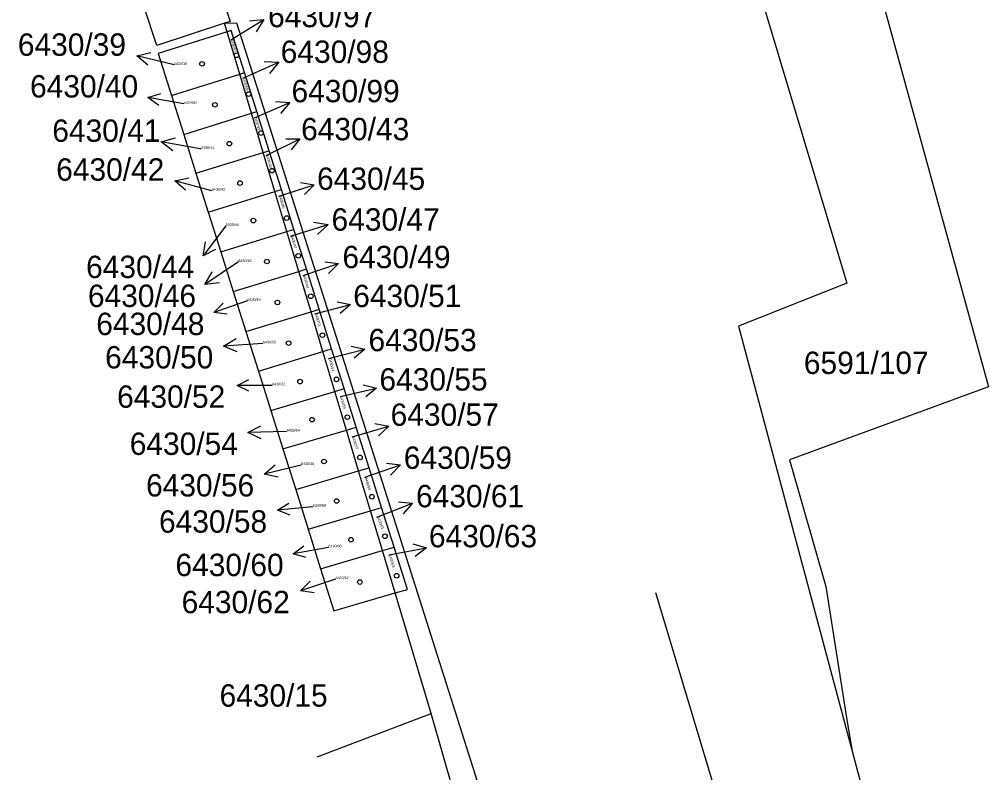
# Model space of a CAD drawing. Extents: x -825057 to -819383, y -1071633 to -1067888.
# Drawn here: x -822788.7 to -822715.1, y -1070990.4 to -1070933.2 of the extents above; entities that cross this region are included whole.
import ezdxf

# ---------------------------------------------------------------- set-up
doc = ezdxf.new("R2010")
doc.units = 0
for name, color, linetype in [('Vrstva 1', 7, 'Continuous'), ('Vrstva 10', 7, 'Continuous'), ('Vrstva 16', 7, 'Continuous'), ('Vrstva 18', 7, 'Continuous'), ('Vrstva 19', 7, 'Continuous'), ('Vrstva 25', 7, 'Continuous')]:
    doc.layers.add(name, color=color, linetype=linetype)

msp = doc.modelspace()

# ---------------------------------------------------------------- linework, layer by layer
at = {"layer": 'Vrstva 1'}
for p, q in [((-822733.84, -1070926.59), (-822725.87, -1070953.2)), ((-822723.87, -1070929.16), (-822715.1, -1070961.08)), ((-822773.73, -1070930.33), (-822772.74, -1070933.32)), ((-822778.3, -1070935.15), (-822779.29, -1070932.16)), ((-822773.16, -1070933.45), (-822778.3, -1070935.15)), ((-822772.74, -1070933.32), (-822773.16, -1070933.45)), ((-822773.16, -1070933.45), (-822772.25, -1070933.41)), ((-822772.97, -1070934.09), (-822773.16, -1070933.45)), ((-822772.25, -1070933.41), (-822721.39, -1071093.76)), ((-822772.97, -1070934.09), (-822778.2, -1070935.74)), ((-822772.65, -1070933.99), (-822772.97, -1070934.09)), ((-822772, -1070937.31), (-822772.97, -1070934.09)), ((-822771.64, -1070937.2), (-822772.65, -1070933.99)), ((-822778.2, -1070935.74), (-822777.19, -1070938.94)), ((-822777.19, -1070938.94), (-822772, -1070937.31)), ((-822772, -1070937.31), (-822771.64, -1070937.2)), ((-822771.11, -1070940.28), (-822772, -1070937.31)), ((-822770.71, -1070940.16), (-822771.64, -1070937.2)), ((-822777.19, -1070938.94), (-822776.26, -1070941.9)), ((-822776.26, -1070941.9), (-822771.11, -1070940.28)), ((-822771.11, -1070940.28), (-822770.71, -1070940.16)), ((-822770.22, -1070943.27), (-822771.11, -1070940.28)), ((-822769.77, -1070943.13), (-822770.71, -1070940.16)), ((-822776.26, -1070941.9), (-822775.33, -1070944.85)), ((-822775.33, -1070944.85), (-822770.22, -1070943.27)), ((-822770.22, -1070943.27), (-822769.77, -1070943.13)), ((-822769.33, -1070946.24), (-822770.22, -1070943.27)), ((-822768.84, -1070946.09), (-822769.77, -1070943.13)), ((-822775.33, -1070944.85), (-822774.4, -1070947.81)), ((-822774.4, -1070947.81), (-822769.33, -1070946.24)), ((-822769.33, -1070946.24), (-822768.84, -1070946.09)), ((-822768.42, -1070949.27), (-822769.33, -1070946.24)), ((-822767.89, -1070949.11), (-822768.84, -1070946.09)), ((-822774.4, -1070947.81), (-822773.45, -1070950.82)), ((-822773.45, -1070950.82), (-822768.42, -1070949.27)), ((-822768.42, -1070949.27), (-822767.89, -1070949.11)), ((-822767.52, -1070952.3), (-822768.42, -1070949.27)), ((-822766.94, -1070952.12), (-822767.89, -1070949.11)), ((-822773.45, -1070950.82), (-822772.5, -1070953.82)), ((-822767.52, -1070952.3), (-822766.94, -1070952.12)), ((-822765.97, -1070955.18), (-822766.94, -1070952.12)), ((-822772.5, -1070953.82), (-822767.52, -1070952.3)), ((-822766.59, -1070955.37), (-822767.52, -1070952.3)), ((-822725.87, -1070953.2), (-822734.1, -1070956.46)), ((-822772.5, -1070953.82), (-822771.54, -1070956.87)), ((-822766.59, -1070955.37), (-822765.97, -1070955.18)), ((-822765.02, -1070958.19), (-822765.97, -1070955.18)), ((-822771.54, -1070956.87), (-822766.59, -1070955.37)), ((-822765.69, -1070958.39), (-822766.59, -1070955.37)), ((-822734.1, -1070956.46), (-822725.48, -1070988.75)), ((-822771.54, -1070956.87), (-822770.59, -1070959.88)), ((-822770.59, -1070959.88), (-822765.69, -1070958.39)), ((-822765.69, -1070958.39), (-822765.02, -1070958.19)), ((-822764.78, -1070961.42), (-822765.69, -1070958.39)), ((-822764.07, -1070961.21), (-822765.02, -1070958.19)), ((-822770.59, -1070959.88), (-822769.65, -1070962.88)), ((-822769.65, -1070962.88), (-822764.78, -1070961.42)), ((-822764.78, -1070961.42), (-822764.07, -1070961.21)), ((-822763.9, -1070964.36), (-822764.78, -1070961.42)), ((-822763.15, -1070964.13), (-822764.07, -1070961.21)), ((-822715.1, -1070961.08), (-822730.23, -1070966.63)), ((-822769.65, -1070962.88), (-822768.73, -1070965.79)), ((-822768.73, -1070965.79), (-822763.9, -1070964.36)), ((-822763.9, -1070964.36), (-822763.15, -1070964.13)), ((-822762.97, -1070967.46), (-822763.9, -1070964.36)), ((-822762.18, -1070967.23), (-822763.15, -1070964.13)), ((-822768.73, -1070965.79), (-822767.75, -1070968.89)), ((-822730.23, -1070966.63), (-822727.48, -1070976.25)), ((-822767.75, -1070968.89), (-822762.97, -1070967.46)), ((-822762.97, -1070967.46), (-822762.18, -1070967.23)), ((-822762.06, -1070970.49), (-822762.97, -1070967.46)), ((-822761.23, -1070970.25), (-822762.18, -1070967.23)), ((-822767.75, -1070968.89), (-822766.8, -1070971.9)), ((-822766.8, -1070971.9), (-822762.06, -1070970.49)), ((-822762.06, -1070970.49), (-822761.23, -1070970.25)), ((-822761.16, -1070973.52), (-822762.06, -1070970.49)), ((-822760.28, -1070973.26), (-822761.23, -1070970.25)), ((-822766.8, -1070971.9), (-822765.86, -1070974.9)), ((-822765.86, -1070974.9), (-822761.16, -1070973.52)), ((-822761.16, -1070973.52), (-822760.28, -1070973.26)), ((-822760.19, -1070976.74), (-822761.16, -1070973.52)), ((-822759.26, -1070976.47), (-822760.28, -1070973.26)), ((-822765.86, -1070974.9), (-822764.85, -1070978.11)), ((-822760.19, -1070976.74), (-822759.26, -1070976.47)), ((-822727.48, -1070976.25), (-822725.9, -1070986.22)), ((-822764.85, -1070978.11), (-822760.19, -1070976.74)), ((-822757.45, -1070985.89), (-822760.19, -1070976.74)), ((-822766.13, -1070989.2), (-822757.45, -1070985.89)), ((-822746.2, -1071025.23), (-822757.45, -1070985.89)), ((-822725.9, -1070986.22), (-822725.48, -1070988.75)), ((-822725.48, -1070988.75), (-822721.91, -1071002.11))]:
    msp.add_line(p, q, dxfattribs=at)
at = {"layer": 'Vrstva 10'}
msp.add_line((-822735.57, -1070992.74), (-822740.39, -1070976.74), dxfattribs=at)
at = {"layer": 'Vrstva 16'}
for p, q in [((-822772.69, -1070934.7), (-822770.184, -1070933.163)), ((-822777, -1070936.61), (-822779.827, -1070935.918)), ((-822771.78, -1070937.63), (-822769.039, -1070936.411)), ((-822776.25, -1070939.57), (-822778.998, -1070939.09)), ((-822770.89, -1070940.63), (-822768.191, -1070939.465)), ((-822775.02, -1070943), (-822777.972, -1070942.464)), ((-822770, -1070943.49), (-822767.449, -1070942.219)), ((-822774.94, -1070943.01), (-822775.02, -1070943)), ((-822774.12, -1070946.17), (-822776.929, -1070945.41)), ((-822769.03, -1070946.58), (-822766.345, -1070945.718)), ((-822773.07, -1070948.84), (-822774.791, -1070951.112)), ((-822768.15, -1070949.63), (-822765.286, -1070948.736)), ((-822772.17, -1070951.63), (-822774.654, -1070953.312)), ((-822772.11, -1070951.59), (-822772.17, -1070951.63)), ((-822767.18, -1070952.61), (-822764.507, -1070951.712)), ((-822771.42, -1070954.54), (-822773.966, -1070955.439)), ((-822766.29, -1070955.54), (-822763.596, -1070954.816)), ((-822770.25, -1070957.78), (-822773.243, -1070957.982)), ((-822765.26, -1070958.93), (-822762.503, -1070958.208)), ((-822769.54, -1070960.97), (-822772.21, -1070960.97)), ((-822764.37, -1070961.8), (-822761.619, -1070961.18)), ((-822768.44, -1070964.48), (-822771.379, -1070964.55)), ((-822763.47, -1070964.87), (-822760.671, -1070964.073)), ((-822767.34, -1070967.02), (-822770.137, -1070967.707)), ((-822762.51, -1070967.95), (-822759.786, -1070967.015)), ((-822766.44, -1070970.19), (-822769.126, -1070970.461)), ((-822761.58, -1070970.98), (-822758.872, -1070969.915)), ((-822765.27, -1070973.28), (-822767.957, -1070973.761)), ((-822760.68, -1070973.84), (-822757.817, -1070973.319)), ((-822764.72, -1070975.69), (-822767.396, -1070976.579))]:
    msp.add_line(p, q, dxfattribs=at)
for points in [[(-822771.276, -1070933.257), (-822770.184, -1070933.163), (-822770.763, -1070934.093)], [(-822779, -1070936.62), (-822779.827, -1070935.918), (-822778.769, -1070935.678)], [(-822770.156, -1070936.36), (-822769.039, -1070936.411), (-822769.749, -1070937.274)], [(-822778.162, -1070939.708), (-822778.998, -1070939.09), (-822778.002, -1070938.792)], [(-822769.285, -1070939.403), (-822768.191, -1070939.465), (-822768.896, -1070940.303)], [(-822777.077, -1070943.135), (-822777.972, -1070942.464), (-822776.899, -1070942.151)], [(-822768.511, -1070942.218), (-822767.449, -1070942.219), (-822768.087, -1070943.068)], [(-822776.119, -1070946.132), (-822776.929, -1070945.41), (-822775.866, -1070945.195)], [(-822767.384, -1070945.558), (-822766.345, -1070945.718), (-822767.096, -1070946.453)], [(-822766.39, -1070948.557), (-822765.286, -1070948.736), (-822766.092, -1070949.511)], [(-822773.839, -1070950.641), (-822774.791, -1070951.112), (-822774.596, -1070950.068)], [(-822765.547, -1070951.566), (-822764.507, -1070951.712), (-822765.248, -1070952.457)], [(-822773.546, -1070953.165), (-822774.654, -1070953.312), (-822774.106, -1070952.337)], [(-822772.968, -1070955.563), (-822773.966, -1070955.439), (-822773.267, -1070954.715)], [(-822764.614, -1070954.608), (-822763.596, -1070954.816), (-822764.373, -1070955.506)], [(-822772.212, -1070958.414), (-822773.243, -1070957.982), (-822772.279, -1070957.416)], [(-822763.542, -1070957.989), (-822762.503, -1070958.208), (-822763.302, -1070958.908)], [(-822771.32, -1070961.415), (-822772.21, -1070960.97), (-822771.32, -1070960.525)], [(-822762.639, -1070960.928), (-822761.619, -1070961.18), (-822762.433, -1070961.845)], [(-822761.737, -1070963.872), (-822760.671, -1070964.073), (-822761.471, -1070964.805)], [(-822770.388, -1070965.016), (-822771.379, -1070964.55), (-822770.411, -1070964.037)], [(-822760.85, -1070966.873), (-822759.786, -1070967.015), (-822760.538, -1070967.781)], [(-822769.09, -1070967.944), (-822770.137, -1070967.707), (-822769.319, -1070967.012)], [(-822759.952, -1070969.818), (-822758.872, -1070969.915), (-822759.597, -1070970.721)], [(-822768.186, -1070970.818), (-822769.126, -1070970.461), (-822768.276, -1070969.923)], [(-822766.981, -1070974.049), (-822767.957, -1070973.761), (-822767.142, -1070973.153)], [(-822758.858, -1070973.016), (-822757.817, -1070973.319), (-822758.685, -1070973.97)], [(-822766.356, -1070976.729), (-822767.396, -1070976.579), (-822766.652, -1070975.836)]]:
    msp.add_lwpolyline(points, dxfattribs=at)
at = {"layer": 'Vrstva 25'}
for centre in [(-822772.25, -1070935.88), (-822774.87, -1070936.53), (-822771.33, -1070938.83), (-822773.89, -1070939.65), (-822770.39, -1070941.79), (-822772.79, -1070942.6), (-822769.55, -1070944.65), (-822771.98, -1070945.59), (-822770.97, -1070948.44), (-822768.44, -1070948.25), (-822769.94, -1070951.55), (-822767.56, -1070951.12), (-822766.61, -1070954.19), (-822769.14, -1070954.67), (-822765.72, -1070957.15), (-822768.29, -1070957.76), (-822764.65, -1070960.51), (-822767.42, -1070960.68), (-822763.83, -1070963.38), (-822766.51, -1070963.57), (-822765.6, -1070966.75), (-822762.87, -1070966.44), (-822764.64, -1070969.75), (-822761.97, -1070969.43), (-822763.55, -1070972.69), (-822760.97, -1070972.43), (-822762.88, -1070975.91), (-822760.08, -1070975.43)]:
    msp.add_circle(centre, 0.175, dxfattribs=at)

# ---------------------------------------------------------------- texts
at = {"layer": 'Vrstva 16'}
for s, p in [('6430/97', (-822769.85, -1070933.75)), ('6430/39', (-822788.865, -1070935.92)), ('6430/98', (-822768.89, -1070936.46)), ('6430/40', (-822787.939, -1070939.09)), ('6430/99', (-822768.07, -1070939.45)), ('6430/41', (-822786.248, -1070942.46)), ('6430/43', (-822767.34, -1070942.34)), ('6430/42', (-822785.952, -1070945.41)), ('6430/45', (-822766.13, -1070946.11)), ('6430/47', (-822765.03, -1070949.21)), ('6430/49', (-822764.2, -1070952.06)), ('6430/44', (-822783.682, -1070952.81)), ('6430/46', (-822783.542, -1070955.01)), ('6430/51', (-822763.38, -1070955.02)), ('6430/48', (-822782.907, -1070957.14)), ('6430/53', (-822762.22, -1070958.37)), ('6430/50', (-822782.232, -1070959.68)), ('6430/55', (-822761.39, -1070961.36)), ('6430/52', (-822781.324, -1070962.67)), ('6430/57', (-822760.54, -1070964.04)), ('6430/54', (-822780.364, -1070966.25)), ('6430/59', (-822759.54, -1070967.31)), ('6430/56', (-822779.124, -1070969.41)), ('6430/61', (-822758.61, -1070970.23)), ('6430/58', (-822778.14, -1070972.16)), ('6430/63', (-822757.63, -1070973.27)), ('6430/60', (-822776.889, -1070975.46)), ('6430/62', (-822776.422, -1070978.28))]:
    msp.add_text(s, height=1.7, dxfattribs=at).set_placement(p)
at = {"layer": 'Vrstva 18'}
for s, p in [('6591/107', (-822729.139, -1070960.1)), ('6430/15', (-822773.54, -1070985.38))]:
    msp.add_text(s, height=1.7, dxfattribs=at).set_placement(p)
at = {"layer": 'Vrstva 19'}
for s, rotation, p in [('6430/97', 286.1631, (-822772.7, -1070934.7)), ('6430/98', 285.7662, (-822771.79, -1070937.63)), ('6430/99', 286.2072, (-822770.9, -1070940.63)), ('6430/43', 287.307, (-822770.02, -1070943.5)), ('6430/45', 285.7941, (-822769.03, -1070946.59)), ('6430/47', 287.6661, (-822768.13, -1070949.64)), ('6430/49', 286.6716, (-822767.19, -1070952.62)), ('6430/51', 286.8075, (-822766.31, -1070955.55)), ('6430/53', 286.2972, (-822765.26, -1070958.95)), ('6430/55', 287.1378, (-822764.4, -1070961.83)), ('6430/57', 288.8532, (-822763.49, -1070964.91)), ('6430/59', 285.8076, (-822762.51, -1070967.98)), ('6430/61', 291.438, (-822761.58, -1070970.99)), ('6430/63', 288.2493, (-822760.7, -1070973.88))]:
    msp.add_text(s, height=0.2, rotation=rotation, dxfattribs=at).set_placement(p)
for s, p in [('6430/39', (-822777, -1070936.61)), ('6430/40', (-822776.25, -1070939.57)), ('6430/41', (-822774.94, -1070943.01)), ('6430/42', (-822774.12, -1070946.17)), ('6430/44', (-822773.07, -1070948.84)), ('6430/46', (-822772.11, -1070951.59)), ('6430/48', (-822771.42, -1070954.54)), ('6430/50', (-822770.25, -1070957.78)), ('6430/52', (-822769.54, -1070960.97)), ('6430/54', (-822768.44, -1070964.48)), ('6430/56', (-822767.34, -1070967.02)), ('6430/58', (-822766.44, -1070970.19)), ('6430/60', (-822765.27, -1070973.28)), ('6430/62', (-822764.72, -1070975.69))]:
    msp.add_text(s, height=0.2, dxfattribs=at).set_placement(p)

doc.saveas('drawing.dxf')
